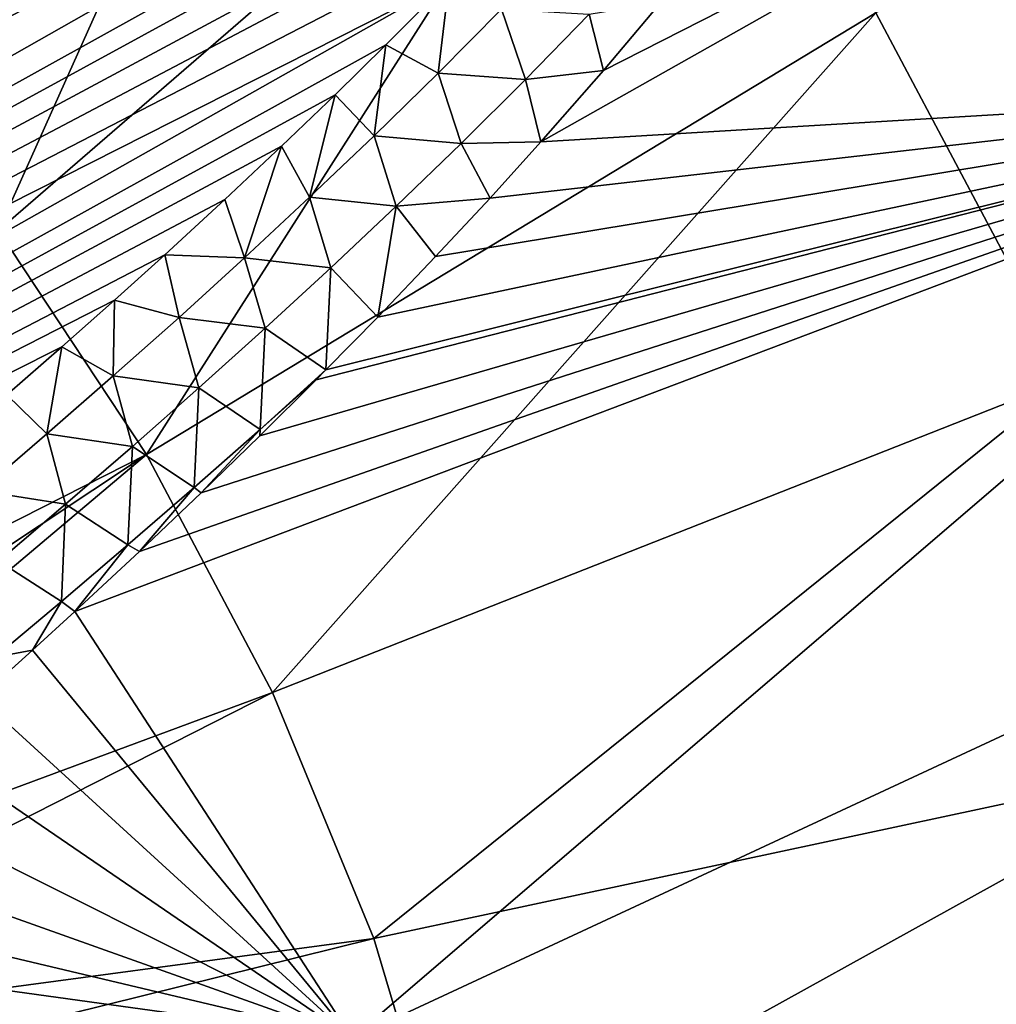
# Model space of a CAD drawing. Header units: metres. Extents: x -80 to 80, y -455 to 95.
# Tile 471 of 656: x -59.79 to -53.46, y -32.85 to -26.47. Entities that reach past the tile are written whole.
import ezdxf

# ---------------------------------------------------------------- set-up
doc = ezdxf.new("R2010")
doc.units = ezdxf.units.M
doc.layers.add('solid_501010_K', color=7, linetype='CONTINUOUS')

msp = doc.modelspace()

# ---------------------------------------------------------------- linework, layer by layer
at = {"layer": 'solid_501010_K'}
for points in [[(-77.854553, -27.243206, 48.495884), (-78.172684, -26.101007, 48.36832), (-57.847427, -16.054491, 30.512632)], [(-77.854553, -27.243206, 48.495884), (-57.847427, -16.054491, 30.512632), (-57.323433, -16.068897, 30.125137)], [(-77.854553, -27.243206, 48.495884), (-57.323433, -16.068897, 30.125137), (-56.847298, -16.09861, 29.772684)], [(-77.854553, -27.243206, 48.495884), (-56.847298, -16.09861, 29.772684), (-56.415516, -16.141603, 29.452642)], [(-77.854553, -27.243206, 48.495884), (-56.415516, -16.141603, 29.452642), (-56.02462, -16.19589, 29.162395)], [(-77.536514, -28.364574, 48.524075), (-77.854553, -27.243206, 48.495884), (-56.02462, -16.19589, 29.162395)], [(-77.536514, -28.364574, 48.524075), (-56.02462, -16.19589, 29.162395), (-55.670696, -16.259375, 28.898943)], [(-77.536514, -28.364574, 48.524075), (-55.670696, -16.259375, 28.898943), (-55.3508, -16.330521, 28.660133)], [(-77.536514, -28.364574, 48.524075), (-55.3508, -16.330521, 28.660133), (-55.062351, -16.408003, 28.444118)], [(-77.536514, -28.364574, 48.524075), (-55.062351, -16.408003, 28.444118), (-54.802658, -16.490454, 28.24894)], [(-77.536514, -28.364574, 48.524075), (-54.802658, -16.490454, 28.24894), (-54.358463, -16.665459, 27.912939)], [(-77.219826, -29.46402, 48.456036), (-77.536514, -28.364574, 48.524075), (-54.358463, -16.665459, 27.912939)], [(-77.219826, -29.46402, 48.456036), (-54.358463, -16.665459, 27.912939), (-53.999435, -16.849037, 27.638699)], [(-77.219826, -29.46402, 48.456036), (-53.999435, -16.849037, 27.638699), (-53.707542, -17.037153, 27.41308)], [(-77.219826, -29.46402, 48.456036), (-53.707542, -17.037153, 27.41308), (-53.469852, -17.227682, 27.226788)], [(-76.905464, -30.540434, 48.29414), (-77.219826, -29.46402, 48.456036), (-53.469852, -17.227682, 27.226788)], [(-76.905464, -30.540434, 48.29414), (-53.469852, -17.227682, 27.226788), (-53.275261, -17.419928, 27.07169)], [(-76.905464, -30.540434, 48.29414), (-53.275261, -17.419928, 27.07169), (-53.116257, -17.613646, 26.942335)], [(-76.905464, -30.540434, 48.29414), (-53.116257, -17.613646, 26.942335), (-52.986485, -17.809933, 26.834017)], [(-76.905464, -30.540434, 48.29414), (-52.986485, -17.809933, 26.834017), (-52.881504, -18.009745, 26.743391)], [(-76.905464, -30.540434, 48.29414), (-52.881504, -18.009745, 26.743391), (-52.798317, -18.215231, 26.668177)], [(-76.594124, -31.592724, 48.039955), (-76.905464, -30.540434, 48.29414), (-52.798317, -18.215231, 26.668177)], [(-76.594124, -31.592724, 48.039955), (-52.798317, -18.215231, 26.668177), (-52.734684, -18.42893, 26.606522)], [(-76.594124, -31.592724, 48.039955), (-52.734684, -18.42893, 26.606522), (-52.689846, -18.653444, 26.557686)], [(-76.594124, -31.592724, 48.039955), (-52.689846, -18.653444, 26.557686), (-52.66412, -18.892626, 26.521664)], [(-76.594124, -31.592724, 48.039955), (-52.66412, -18.892626, 26.521664), (-52.65863, -19.150618, 26.498922)], [(-76.594124, -31.592724, 48.039955), (-52.65863, -19.150618, 26.498922), (-52.676182, -19.43202, 26.491211)], [(-76.286285, -32.619682, 47.694241), (-76.594124, -31.592724, 48.039955), (-52.676182, -19.43202, 26.491211)], [(-76.286285, -32.619682, 47.694241), (-52.676182, -19.43202, 26.491211), (-52.720905, -19.743151, 26.501093)], [(-76.286285, -32.619682, 47.694241), (-52.720905, -19.743151, 26.501093), (-52.798508, -20.090328, 26.532265)], [(-76.286285, -32.619682, 47.694241), (-52.798508, -20.090328, 26.532265), (-52.917583, -20.482729, 26.590427)], [(-59.186909, -20.331289, 76.348015), (-62.18425, -25.324686, 73.313034), (-61.005959, -26.506817, 73.82473)], [(-57.376007, -22.148092, 77.134438), (-59.186909, -20.331289, 76.348015), (-61.005959, -26.506817, 73.82473)], [(-75.982277, -33.619808, 47.257008), (-76.286285, -32.619682, 47.694241), (-52.917583, -20.482729, 26.590427)], [(-75.982277, -33.619808, 47.257008), (-52.917583, -20.482729, 26.590427), (-53.08881, -20.929976, 26.682692)], [(-75.982277, -33.619808, 47.257008), (-53.08881, -20.929976, 26.682692), (-53.327621, -21.444857, 26.819685)], [(-75.982277, -33.619808, 47.257008), (-53.327621, -21.444857, 26.819685), (-53.477509, -21.731205, 26.908468)], [(-75.982277, -33.619808, 47.257008), (-53.477509, -21.731205, 26.908468), (-53.651276, -22.038914, 27.013359)], [(-75.982277, -33.619808, 47.257008), (-53.651276, -22.038914, 27.013359), (-53.851604, -22.369349, 27.136314)], [(-57.376007, -22.148092, 77.134438), (-61.005959, -26.506817, 73.82473), (-59.924866, -27.839224, 74.146568)], [(-55.714493, -24.19585, 77.629059), (-57.376007, -22.148092, 77.134438), (-59.924866, -27.839224, 74.146568)], [(-75.682304, -34.59116, 46.727566), (-75.982277, -33.619808, 47.257008), (-53.851604, -22.369349, 27.136314)], [(-75.682304, -34.59116, 46.727566), (-53.851604, -22.369349, 27.136314), (-54.081089, -22.723797, 27.279194)], [(-75.682304, -34.59116, 46.727566), (-54.081089, -22.723797, 27.279194), (-54.342693, -23.103725, 27.444166)], [(-75.682304, -34.59116, 46.727566), (-54.342693, -23.103725, 27.444166), (-54.640366, -23.511124, 27.634268)], [(-75.682304, -34.59116, 46.727566), (-54.640366, -23.511124, 27.634268), (-54.977676, -23.947634, 27.852207)], [(-75.386444, -35.531303, 46.104565), (-75.682304, -34.59116, 46.727566), (-54.977676, -23.947634, 27.852207)], [(-75.386444, -35.531303, 46.104565), (-54.977676, -23.947634, 27.852207), (-55.358238, -24.414904, 28.100729)], [(-55.714493, -24.19585, 77.629059), (-59.924866, -27.839224, 74.146568), (-58.965126, -29.292141, 74.271339)], [(-54.239479, -26.42882, 77.820824), (-55.714493, -24.19585, 77.629059), (-58.965126, -29.292141, 74.271339)], [(-75.386444, -35.531303, 46.104565), (-55.358238, -24.414904, 28.100729), (-55.638435, -24.744694, 28.285357)], [(-50.815517, -24.563845, 79.761986), (-54.239479, -26.42882, 77.820824), (-52.983917, -28.797121, 77.70546)], [(-56.410282, -27.26626, 28.69751), (-51.804665, -24.664816, 26.308847), (-50.442303, -26.909235, 26.377529)], [(-56.410282, -27.26626, 28.69751), (-56.003971, -26.802624, 28.42749), (-51.804665, -24.664816, 26.308847)], [(-56.003971, -26.802624, 28.42749), (-55.633423, -26.363436, 28.183237), (-51.804665, -24.664816, 26.308847)], [(-75.386444, -35.531303, 46.104565), (-55.638435, -24.744694, 28.285357), (-55.94141, -25.08979, 28.48641)], [(-75.386444, -35.531303, 46.104565), (-55.94141, -25.08979, 28.48641), (-56.268867, -25.450979, 28.705284)], [(-75.386444, -35.531303, 46.104565), (-56.268867, -25.450979, 28.705284), (-56.622063, -25.828753, 28.942989)], [(-75.386444, -35.531303, 46.104565), (-56.622063, -25.828753, 28.942989), (-57.00341, -26.224205, 29.201609)], [(-75.09465, -36.437271, 45.386028), (-75.386444, -35.531303, 46.104565), (-57.00341, -26.224205, 29.201609)], [(-75.09465, -36.437271, 45.386028), (-57.00341, -26.224205, 29.201609), (-57.41391, -26.63768, 29.48193)], [(-57.075928, -26.819677, 29.092093), (-57.41391, -26.63768, 29.48193), (-57.00341, -26.224205, 29.201609)], [(-56.665653, -26.406139, 28.818672), (-57.075928, -26.819677, 29.092093), (-57.00341, -26.224205, 29.201609)], [(-56.50943, -26.861189, 28.691803), (-57.075928, -26.819677, 29.092093), (-56.665653, -26.406139, 28.818672)], [(-56.096729, -26.438341, 28.424866), (-56.50943, -26.861189, 28.691803), (-56.665653, -26.406139, 28.818672)], [(-56.096729, -26.438341, 28.424866), (-55.633423, -26.363436, 28.183237), (-56.003971, -26.802624, 28.42749)], [(-54.239479, -26.42882, 77.820824), (-58.965126, -29.292141, 74.271339), (-58.148174, -30.833115, 74.196281)], [(-52.983917, -28.797121, 77.70546), (-54.239479, -26.42882, 77.820824), (-58.148174, -30.833115, 74.196281)], [(-56.096729, -26.438341, 28.424866), (-56.003971, -26.802624, 28.42749), (-56.50943, -26.861189, 28.691803)], [(-75.09465, -36.437271, 45.386028), (-57.41391, -26.63768, 29.48193), (-57.743256, -26.960663, 29.708519)], [(-57.490299, -27.225645, 29.370613), (-57.743256, -26.960663, 29.708519), (-57.41391, -26.63768, 29.48193)], [(-57.075928, -26.819677, 29.092093), (-57.490299, -27.225645, 29.370613), (-57.41391, -26.63768, 29.48193)], [(-56.926132, -27.275537, 28.96405), (-57.490299, -27.225645, 29.370613), (-57.075928, -26.819677, 29.092093)], [(-56.50943, -26.861189, 28.691803), (-56.926132, -27.275537, 28.96405), (-57.075928, -26.819677, 29.092093)], [(-56.50943, -26.861189, 28.691803), (-56.410282, -27.26626, 28.69751), (-56.926132, -27.275537, 28.96405)], [(-56.50943, -26.861189, 28.691803), (-56.003971, -26.802624, 28.42749), (-56.410282, -27.26626, 28.69751)], [(-59.428249, -30.308506, 30.767962), (-59.010853, -29.920187, 30.475153), (-50.442303, -26.909235, 26.377529)], [(-57.632824, -33.074905, 31.019794), (-59.428249, -30.308506, 30.767962), (-50.442303, -26.909235, 26.377529)], [(-59.010853, -29.920187, 30.475153), (-58.611271, -29.540707, 30.196861), (-50.442303, -26.909235, 26.377529)], [(-58.611271, -29.540707, 30.196861), (-58.229874, -29.169767, 29.93281), (-50.442303, -26.909235, 26.377529)], [(-58.229874, -29.169767, 29.93281), (-57.866302, -28.808187, 29.682713), (-50.442303, -26.909235, 26.377529)], [(-57.866302, -28.808187, 29.682713), (-57.802319, -28.743784, 29.638885), (-50.442303, -26.909235, 26.377529)], [(-57.802319, -28.743784, 29.638885), (-57.46711, -28.401863, 29.41007), (-50.442303, -26.909235, 26.377529)], [(-57.632824, -33.074905, 31.019794), (-50.442303, -26.909235, 26.377529), (-48.902805, -29.010332, 26.714434)], [(-57.46711, -28.401863, 29.41007), (-57.092003, -28.008846, 29.155447), (-50.442303, -26.909235, 26.377529)], [(-57.092003, -28.008846, 29.155447), (-56.739433, -27.630175, 28.917929), (-50.442303, -26.909235, 26.377529)], [(-56.739433, -27.630175, 28.917929), (-56.410282, -27.26626, 28.69751), (-50.442303, -26.909235, 26.377529)], [(-75.09465, -36.437271, 45.386028), (-57.743256, -26.960663, 29.708519), (-58.090374, -27.294352, 29.948456)], [(-57.908329, -27.624527, 29.653915), (-58.090374, -27.294352, 29.948456), (-57.743256, -26.960663, 29.708519)], [(-57.490299, -27.225645, 29.370613), (-57.908329, -27.624527, 29.653915), (-57.743256, -26.960663, 29.708519)], [(-57.346386, -27.682013, 29.241253), (-57.908329, -27.624527, 29.653915), (-57.490299, -27.225645, 29.370613)], [(-56.926132, -27.275537, 28.96405), (-57.346386, -27.682013, 29.241253), (-57.490299, -27.225645, 29.370613)], [(-75.09465, -36.437271, 45.386028), (-58.090374, -27.294352, 29.948456), (-58.457844, -27.639776, 30.204193)], [(-58.32959, -28.016792, 29.941687), (-58.457844, -27.639776, 30.204193), (-58.090374, -27.294352, 29.948456)], [(-57.908329, -27.624527, 29.653915), (-58.32959, -28.016792, 29.941687), (-58.090374, -27.294352, 29.948456)], [(-56.926132, -27.275537, 28.96405), (-56.739433, -27.630175, 28.917929), (-57.346386, -27.682013, 29.241253)], [(-56.926132, -27.275537, 28.96405), (-56.410282, -27.26626, 28.69751), (-56.739433, -27.630175, 28.917929)], [(-57.769798, -28.08116, 29.523113), (-58.32959, -28.016792, 29.941687), (-57.908329, -27.624527, 29.653915)], [(-57.346386, -27.682013, 29.241253), (-57.769798, -28.08116, 29.523113), (-57.908329, -27.624527, 29.653915)], [(-75.09465, -36.437271, 45.386028), (-58.457844, -27.639776, 30.204193), (-58.846016, -27.997013, 30.476032)], [(-58.32959, -28.016792, 29.941687), (-58.846016, -27.997013, 30.476032), (-58.457844, -27.639776, 30.204193)], [(-57.346386, -27.682013, 29.241253), (-57.46711, -28.401863, 29.41007), (-57.769798, -28.08116, 29.523113)], [(-57.346386, -27.682013, 29.241253), (-57.092003, -28.008846, 29.155447), (-57.46711, -28.401863, 29.41007)], [(-57.346386, -27.682013, 29.241253), (-56.739433, -27.630175, 28.917929), (-57.092003, -28.008846, 29.155447)], [(-63.443676, -31.566696, 70.020775), (-58.965126, -29.292141, 74.271339), (-59.924866, -27.839224, 74.146568)], [(-75.09465, -36.437271, 45.386028), (-58.846016, -27.997013, 30.476032), (-59.171391, -28.291269, 30.70499)], [(-58.753746, -28.402817, 30.23369), (-59.171391, -28.291269, 30.70499), (-58.846016, -27.997013, 30.476032)], [(-58.32959, -28.016792, 29.941687), (-58.753746, -28.402817, 30.23369), (-58.846016, -27.997013, 30.476032)], [(-58.195995, -28.473495, 29.809343), (-58.753746, -28.402817, 30.23369), (-58.32959, -28.016792, 29.941687)], [(-57.769798, -28.08116, 29.523113), (-58.195995, -28.473495, 29.809343), (-58.32959, -28.016792, 29.941687)], [(-57.769798, -28.08116, 29.523113), (-57.802319, -28.743784, 29.638885), (-58.195995, -28.473495, 29.809343)], [(-57.769798, -28.08116, 29.523113), (-57.46711, -28.401863, 29.41007), (-57.802319, -28.743784, 29.638885)], [(-75.09465, -36.437271, 45.386028), (-59.171391, -28.291269, 30.70499), (-59.51207, -28.593985, 30.946171)], [(-59.180511, -28.782925, 30.52973), (-59.51207, -28.593985, 30.946171), (-59.171391, -28.291269, 30.70499)], [(-58.753746, -28.402817, 30.23369), (-59.180511, -28.782925, 30.52973), (-59.171391, -28.291269, 30.70499)], [(-58.624706, -28.859411, 30.099739), (-59.180511, -28.782925, 30.52973), (-58.753746, -28.402817, 30.23369)], [(-58.195995, -28.473495, 29.809343), (-58.624706, -28.859411, 30.099739), (-58.753746, -28.402817, 30.23369)], [(-58.228695, -29.128836, 29.922062), (-58.624706, -28.859411, 30.099739), (-58.195995, -28.473495, 29.809343)], [(-58.228695, -29.128836, 29.922062), (-58.195995, -28.473495, 29.809343), (-57.802319, -28.743784, 29.638885)], [(-75.09465, -36.437271, 45.386028), (-59.51207, -28.593985, 30.946171), (-59.869152, -28.905764, 31.200531)], [(-59.6096, -29.15744, 30.829607), (-59.869152, -28.905764, 31.200531), (-59.51207, -28.593985, 30.946171)], [(-59.180511, -28.782925, 30.52973), (-59.6096, -29.15744, 30.829607), (-59.51207, -28.593985, 30.946171)], [(-58.228695, -29.128836, 29.922062), (-57.802319, -28.743784, 29.638885), (-57.866302, -28.808187, 29.682713)], [(-59.055664, -29.239271, 30.39411), (-59.6096, -29.15744, 30.829607), (-59.180511, -28.782925, 30.52973)], [(-58.624706, -28.859411, 30.099739), (-59.055664, -29.239271, 30.39411), (-59.180511, -28.782925, 30.52973)], [(-58.228695, -29.128836, 29.922062), (-57.866302, -28.808187, 29.682713), (-58.229874, -29.169767, 29.93281)], [(-52.983917, -28.797121, 77.70546), (-58.148174, -30.833115, 74.196281), (-57.492264, -32.427719, 73.92305)], [(-51.975857, -31.247849, 77.285538), (-52.983917, -28.797121, 77.70546), (-57.492264, -32.427719, 73.92305)], [(-58.65572, -29.506319, 30.208216), (-59.055664, -29.239271, 30.39411), (-58.624706, -28.859411, 30.099739)], [(-58.65572, -29.506319, 30.208216), (-58.624706, -28.859411, 30.099739), (-58.228695, -29.128836, 29.922062)], [(-59.6096, -29.15744, 30.829607), (-60.040787, -29.526625, 31.133169), (-59.869152, -28.905764, 31.200531)], [(-55.562462, -35.584923, 31.614096), (-57.632824, -33.074905, 31.019794), (-48.902805, -29.010332, 26.714434)], [(-55.562462, -35.584923, 31.614096), (-48.902805, -29.010332, 26.714434), (-47.213814, -30.93038, 27.313509)], [(-59.488621, -29.613422, 30.692274), (-60.040787, -29.526625, 31.133169), (-59.6096, -29.15744, 30.829607)], [(-59.055664, -29.239271, 30.39411), (-59.488621, -29.613422, 30.692274), (-59.6096, -29.15744, 30.829607)], [(-58.65572, -29.506319, 30.208216), (-58.228695, -29.128836, 29.922062), (-58.611271, -29.540707, 30.196861)], [(-58.228695, -29.128836, 29.922062), (-58.229874, -29.169767, 29.93281), (-58.611271, -29.540707, 30.196861)], [(-59.084518, -29.877983, 30.4981), (-59.488621, -29.613422, 30.692274), (-59.055664, -29.239271, 30.39411)], [(-59.084518, -29.877983, 30.4981), (-59.055664, -29.239271, 30.39411), (-58.65572, -29.506319, 30.208216)], [(-63.443676, -31.566696, 70.020775), (-63.138977, -32.066349, 70.037521), (-58.965126, -29.292141, 74.271339)], [(-63.138977, -32.066349, 70.037521), (-62.871429, -32.58604, 70.003983), (-58.965126, -29.292141, 74.271339)], [(-62.871429, -32.58604, 70.003983), (-58.148174, -30.833115, 74.196281), (-58.965126, -29.292141, 74.271339)], [(-59.488621, -29.613422, 30.692274), (-59.923386, -29.982138, 30.994095), (-60.040787, -29.526625, 31.133169)], [(-59.084518, -29.877983, 30.4981), (-58.65572, -29.506319, 30.208216), (-59.010853, -29.920187, 30.475153)], [(-58.65572, -29.506319, 30.208216), (-58.611271, -29.540707, 30.196861), (-59.010853, -29.920187, 30.475153)], [(-59.514919, -30.244133, 30.791582), (-59.923386, -29.982138, 30.994095), (-59.488621, -29.613422, 30.692274)], [(-59.514919, -30.244133, 30.791582), (-59.488621, -29.613422, 30.692274), (-59.084518, -29.877983, 30.4981)], [(-59.514919, -30.244133, 30.791582), (-59.084518, -29.877983, 30.4981), (-59.428249, -30.308506, 30.767962)], [(-59.084518, -29.877983, 30.4981), (-59.010853, -29.920187, 30.475153), (-59.428249, -30.308506, 30.767962)], [(-59.946758, -30.605019, 31.088547), (-59.923386, -29.982138, 30.994095), (-59.514919, -30.244133, 30.791582)], [(-59.946758, -30.605019, 31.088547), (-59.514919, -30.244133, 30.791582), (-59.702656, -30.559319, 30.96155)], [(-59.514919, -30.244133, 30.791582), (-59.428249, -30.308506, 30.767962), (-59.702656, -30.559319, 30.96155)], [(-59.702656, -30.559319, 30.96155), (-59.428249, -30.308506, 30.767962), (-57.632824, -33.074905, 31.019794)], [(-60.046463, -30.868496, 31.205208), (-59.702656, -30.559319, 30.96155), (-57.632824, -33.074905, 31.019794)], [(-59.946758, -30.605019, 31.088547), (-59.702656, -30.559319, 30.96155), (-60.046463, -30.868496, 31.205208)], [(-62.871429, -32.58604, 70.003983), (-62.644409, -33.119225, 69.92057), (-58.148174, -30.833115, 74.196281)], [(-62.644409, -33.119225, 69.92057), (-57.492264, -32.427719, 73.92305), (-58.148174, -30.833115, 74.196281)], [(-60.401123, -31.182337, 31.457996), (-60.046463, -30.868496, 31.205208), (-57.632824, -33.074905, 31.019794)], [(-55.023354, -35.362144, 31.347692), (-55.562462, -35.584923, 31.614096), (-47.213814, -30.93038, 27.313509)], [(-54.500149, -35.150581, 31.09614), (-55.023354, -35.362144, 31.347692), (-47.213814, -30.93038, 27.313509)], [(-53.992634, -34.950703, 30.859282), (-54.500149, -35.150581, 31.09614), (-47.213814, -30.93038, 27.313509)], [(-53.501541, -34.762054, 30.636681), (-53.992634, -34.950703, 30.859282), (-47.213814, -30.93038, 27.313509)], [(-53.416706, -34.729897, 30.59886), (-53.501541, -34.762054, 30.636681), (-47.213814, -30.93038, 27.313509)], [(-60.766518, -31.500656, 31.719995), (-60.401123, -31.182337, 31.457996), (-57.632824, -33.074905, 31.019794)], [(-51.975857, -31.247849, 77.285538), (-57.492264, -32.427719, 73.92305), (-57.012043, -34.040337, 73.457756)], [(-51.237812, -33.726257, 76.570442), (-51.975857, -31.247849, 77.285538), (-57.012043, -34.040337, 73.457756)], [(-61.142601, -31.822966, 31.991222), (-60.766518, -31.500656, 31.719995), (-57.632824, -33.074905, 31.019794)], [(-61.5294, -32.148956, 32.271778), (-61.142601, -31.822966, 31.991222), (-57.632824, -33.074905, 31.019794)], [(-61.927017, -32.478958, 32.562016), (-61.5294, -32.148956, 32.271778), (-57.632824, -33.074905, 31.019794)], [(-62.644409, -33.119225, 69.92057), (-62.460762, -33.659199, 69.788353), (-57.492264, -32.427719, 73.92305)], [(-62.460762, -33.659199, 69.788353), (-57.012043, -34.040337, 73.457756), (-57.492264, -32.427719, 73.92305)], [(-62.335014, -32.812389, 32.861744), (-61.927017, -32.478958, 32.562016), (-57.632824, -33.074905, 31.019794)], [(-62.752914, -33.148544, 33.170704), (-62.335014, -32.812389, 32.861744), (-57.632824, -33.074905, 31.019794)]]:
    msp.add_3dface(points, dxfattribs=at)

doc.saveas('drawing.dxf')
